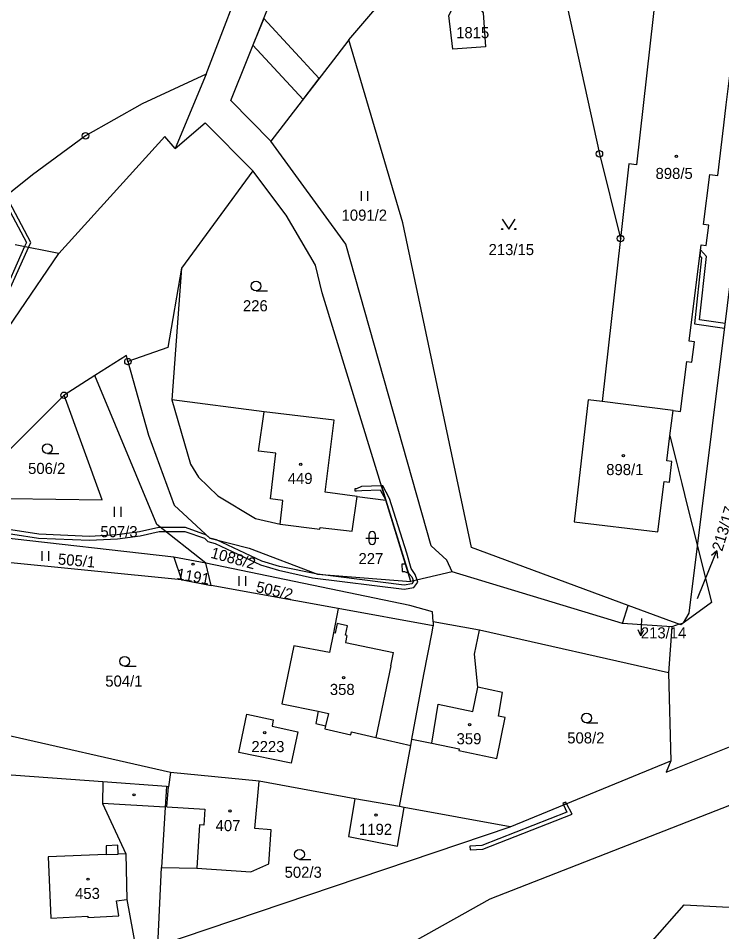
# Model space of a CAD drawing. Extents: x -680203 to -673936, y -1102717 to -1093650.
# Drawn here: x -679395.6 to -679288, y -1098550.5 to -1098410.8 of the extents above; entities that cross this region are included whole.
import ezdxf

# ---------------------------------------------------------------- set-up
doc = ezdxf.new("R2010")
doc.units = 0
for name, color, linetype in [('SOxx02xx_Koleje_param další_Popis10', 7, 'Continuous'), ('SOxx02xx_Staničení_Popis10', 7, 'Continuous'), ('SOxxxxxx_Koleje_hlavní_body_Popis10', 7, 'Continuous'), ('SOxxxxxx_Koleje_LN_parametry_Popis10', 7, 'Continuous'), ('SOxxxxxx_Koleje_param další_Popis10', 7, 'Continuous'), ('SOxxxxxx_Osa_bod_P', 7, 'Continuous'), ('SOxxxxxx_Staničení_Popis10', 7, 'Continuous'), ('x_prac', 7, 'Continuous')]:
    doc.layers.add(name, color=color, linetype=linetype)

msp = doc.modelspace()

# ---------------------------------------------------------------- linework, layer by layer
at = {"layer": 'SOxx02xx_Koleje_param další_Popis10'}
for centre, radius in [((-679385.32, -1098428.78), 0.5), ((-679385.32, -1098428.78), 0.0303), ((-679306.73, -1098431.53), 0.5), ((-679306.73, -1098431.53), 0.0303), ((-679303.49, -1098444.49), 0.5), ((-679303.49, -1098444.49), 0.0303), ((-679378.81, -1098463.31), 0.5), ((-679378.81, -1098463.31), 0.0303), ((-679388.59, -1098468.46), 0.5), ((-679388.59, -1098468.46), 0.0303)]:
    msp.add_circle(centre, radius, dxfattribs=at)
at = {"layer": 'SOxx02xx_Staničení_Popis10'}
for p, q in [((-679289.88, -1098495.03), (-679288.76, -1098492.25)), ((-679288.76, -1098492.25), (-679289.59, -1098492.99)), ((-679288.76, -1098492.25), (-679288.67, -1098493.36)), ((-679291.7, -1098499.56), (-679289.88, -1098495.03)), ((-679300.27, -1098502.62), (-679300.41, -1098505.23)), ((-679300.41, -1098505.23), (-679300.8, -1098504.33)), ((-679300.41, -1098505.23), (-679299.93, -1098504.38))]:
    msp.add_line(p, q, dxfattribs=at)
at = {"layer": 'SOxxxxxx_Koleje_hlavní_body_Popis10'}
for p, q in [((-679343.12, -1098438.72), (-679343.12, -1098437.22)), ((-679342.12, -1098438.72), (-679342.12, -1098437.22)), ((-679359.23, -1098452.5), (-679357.48, -1098452.5)), ((-679391.13, -1098477.37), (-679389.38, -1098477.37)), ((-679380.87, -1098487.03), (-679380.87, -1098485.53)), ((-679379.87, -1098487.03), (-679379.87, -1098485.53)), ((-679342.46, -1098490.29), (-679340.46, -1098490.29)), ((-679341.96, -1098489.79), (-679341.96, -1098490.79)), ((-679340.96, -1098490.79), (-679340.96, -1098489.79)), ((-679391.93, -1098493.78), (-679391.93, -1098492.28)), ((-679390.93, -1098493.78), (-679390.93, -1098492.28)), ((-679361.81, -1098497.63), (-679361.81, -1098496.13)), ((-679360.81, -1098497.63), (-679360.81, -1098496.13)), ((-679379.33, -1098509.89), (-679377.58, -1098509.89)), ((-679308.69, -1098518.58), (-679306.94, -1098518.58)), ((-679352.58, -1098539.44), (-679350.83, -1098539.44))]:
    msp.add_line(p, q, dxfattribs=at)
msp.add_lwpolyline([(-679321.59, -1098441.53), (-679320.59, -1098443.03), (-679319.59, -1098441.53)], dxfattribs=at)
for centre, radius in [((-679321.59, -1098443.03), 0.1), ((-679319.59, -1098443.03), 0.1), ((-679359.23, -1098451.75), 0.75), ((-679391.13, -1098476.62), 0.75), ((-679379.33, -1098509.14), 0.75), ((-679308.69, -1098517.83), 0.75), ((-679352.58, -1098538.69), 0.75)]:
    msp.add_circle(centre, radius, dxfattribs=at)
for centre, start, end in [((-679341.46, -1098489.79), 0, 180), ((-679341.46, -1098490.79), 180, 359.9879)]:
    msp.add_arc(centre, 0.5, start, end, dxfattribs=at)
at = {"layer": 'SOxxxxxx_Koleje_LN_parametry_Popis10'}
for points in [[(-679358.06, -1098410.82), (-679359.7, -1098414.93), (-679352.04, -1098423.2), (-679349.57, -1098419.99)], [(-679339.37, -1098484.49), (-679340.04, -1098482.31), (-679343.1, -1098482.43), (-679343.89, -1098482.76), (-679344.14, -1098482.77), (-679344.13, -1098483.09), (-679343.88, -1098483.08), (-679343.04, -1098483.03), (-679340.26, -1098482.92)], [(-679336.92, -1098494.29), (-679336.9, -1098495.41), (-679336.53, -1098495.4), (-679335.94, -1098495.66), (-679336.37, -1098494.26), (-679336.55, -1098494.28)], [(-679310.87, -1098532.52), (-679311.77, -1098530.92), (-679312.22, -1098531.1), (-679311.71, -1098532.2), (-679324.69, -1098537.3), (-679326.53, -1098537.4), (-679326.5, -1098537.99), (-679324.57, -1098537.9)], [(-679312.32, -1098530.86), (-679312.22, -1098531.1), (-679311.77, -1098530.92), (-679311.87, -1098530.68)]]:
    msp.add_lwpolyline(points, close=True, dxfattribs=at)
for points in [[(-679397.27, -1098439.55), (-679394.35, -1098445.1), (-679394.63, -1098445.72), (-679398.43, -1098454.19)], [(-679397.89, -1098454.45), (-679394.03, -1098445.84), (-679393.69, -1098445.08), (-679396.99, -1098438.81)], [(-679291.27, -1098446.24), (-679291.38, -1098447.15), (-679291.1, -1098447.45), (-679292.2, -1098457.51), (-679287.58, -1098458.18)], [(-679287.5, -1098457.49), (-679291.43, -1098456.92), (-679290.37, -1098447.22), (-679291.27, -1098446.24)], [(-679400.39, -1098489.11), (-679392.48, -1098490.31), (-679384.69, -1098490.64), (-679380.39, -1098490.4), (-679376.96, -1098489.94), (-679374.02, -1098489.29), (-679373.05, -1098489.28), (-679370.13, -1098489.27), (-679367.12, -1098490.34), (-679366.59, -1098490.83), (-679365.48, -1098491.12), (-679358.57, -1098494.39), (-679355.81, -1098495.23), (-679350.58, -1098496.39), (-679336.59, -1098498.1), (-679335.09, -1098497.88), (-679334.47, -1098497.04), (-679334.58, -1098496.73), (-679334.89, -1098495.89), (-679335.51, -1098494.97), (-679336.16, -1098492.63), (-679338.82, -1098484.25), (-679339.84, -1098482.3), (-679340.04, -1098482.31), (-679339.37, -1098484.49), (-679336.37, -1098494.26), (-679335.94, -1098495.66), (-679335.41, -1098496.21), (-679335.17, -1098496.87), (-679335.43, -1098497.32), (-679336.59, -1098497.5), (-679349.85, -1098495.83), (-679355.65, -1098494.65), (-679358.35, -1098493.83), (-679365.28, -1098490.55), (-679366.29, -1098490.29), (-679366.78, -1098489.84), (-679370.03, -1098488.67), (-679373.81, -1098488.69), (-679374.08, -1098488.69), (-679377.06, -1098489.34), (-679380.45, -1098489.8), (-679384.69, -1098490.04), (-679392.42, -1098489.71), (-679400.11, -1098488.55)]]:
    msp.add_lwpolyline(points, dxfattribs=at)
at = {"layer": 'SOxxxxxx_Koleje_param další_Popis10'}
for centre in [(-679294.95, -1098431.93), (-679303.05, -1098477.71), (-679352.4, -1098479.01), (-679368.85, -1098494.29), (-679345.85, -1098511.65), (-679326.58, -1098518.82), (-679357.89, -1098520.08), (-679377.87, -1098529.57), (-679363.21, -1098532.04), (-679340.87, -1098532.67), (-679384.92, -1098542.47)]:
    msp.add_circle(centre, 0.175, dxfattribs=at)
at = {"layer": 'SOxxxxxx_Staničení_Popis10'}
for p, q in [((-679358.83, -1098477.01), (-679357.98, -1098471)), ((-679356.19, -1098477.33), (-679358.83, -1098477.01)), ((-679357.03, -1098484.32), (-679356.19, -1098477.33)), ((-679355.12, -1098484.55), (-679357.03, -1098484.32)), ((-679355.56, -1098488.19), (-679355.12, -1098484.55)), ((-679346.82, -1098503.38), (-679347.14, -1098504.85)), ((-679345.24, -1098503.7), (-679346.82, -1098503.38)), ((-679345.53, -1098505.16), (-679345.24, -1098503.7)), ((-679347.14, -1098504.85), (-679347.39, -1098504.8)), ((-679345.33, -1098505.2), (-679345.54, -1098506.25)), ((-679345.33, -1098505.2), (-679345.53, -1098505.16)), ((-679345.54, -1098506.25), (-679338.21, -1098507.8)), ((-679338.62, -1098509.85), (-679338.21, -1098507.8)), ((-679338.62, -1098509.85), (-679340.9, -1098520.81)), ((-679326.09, -1098516.82), (-679325.29, -1098513.12)), ((-679349.71, -1098516.75), (-679348.17, -1098517.11)), ((-679332.35, -1098521.67), (-679331.36, -1098515.68)), ((-679331.36, -1098515.68), (-679326.09, -1098516.82)), ((-679348.17, -1098517.11), (-679348.6, -1098519.01)), ((-679372.85, -1098531.43), (-679372.6, -1098528.34)), ((-679373.13, -1098531.46), (-679382.73, -1098530.92)), ((-679372.85, -1098531.43), (-679367.04, -1098531.77)), ((-679367.04, -1098531.77), (-679367.19, -1098534.21)), ((-679367.88, -1098534.17), (-679368.27, -1098540.79)), ((-679367.19, -1098534.21), (-679367.88, -1098534.17)), ((-679382.12, -1098538.72), (-679380.32, -1098538.65)), ((-679379.12, -1098538.61), (-679378.99, -1098545.57))]:
    msp.add_line(p, q, dxfattribs=at)
at = {"layer": 'x_prac'}
for p, q in [((-679345.05, -1098414.12), (-679339.83, -1098408.02)), ((-679366.86, -1098419.36), (-679371.59, -1098430.72)), ((-679359.73, -1098434.12), (-679370.64, -1098449.03)), ((-679389.37, -1098446.78), (-679396.05, -1098445.43)), ((-679303.49, -1098444.49), (-679306.3, -1098469.42)), ((-679370.64, -1098449.03), (-679372.09, -1098469.14)), ((-679383.87, -1098465.45), (-679388.59, -1098468.46)), ((-679388.59, -1098468.46), (-679404.32, -1098484.14)), ((-679295.45, -1098470.79), (-679306.3, -1098469.42)), ((-679295.94, -1098474.68), (-679295.45, -1098470.79)), ((-679343.76, -1098483.93), (-679339.37, -1098484.49)), ((-679335.54, -1098496.96), (-679339.37, -1098484.49)), ((-679371.8, -1098493.22), (-679401.84, -1098489.81)), ((-679366.92, -1098494.12), (-679371.8, -1098493.22)), ((-679371.8, -1098493.22), (-679370.62, -1098496.7)), ((-679370.62, -1098496.7), (-679403.96, -1098493.34)), ((-679366.11, -1098497.57), (-679366.92, -1098494.12)), ((-679329.22, -1098495.44), (-679335.54, -1098496.96)), ((-679303.17, -1098503.39), (-679329.22, -1098495.44)), ((-679346.67, -1098501.08), (-679366.11, -1098497.57)), ((-679332.12, -1098503.71), (-679346.67, -1098501.08)), ((-679303.17, -1098503.39), (-679302.32, -1098500.6)), ((-679325.08, -1098504.4), (-679332.14, -1098503.09)), ((-679332.14, -1098503.09), (-679332.12, -1098503.71)), ((-679296.17, -1098510.93), (-679325.08, -1098504.4)), ((-679295.64, -1098503.9), (-679303.17, -1098503.39)), ((-679295.64, -1098503.9), (-679296.17, -1098510.93)), ((-679294.52, -1098503.48), (-679295.64, -1098503.9)), ((-679296.17, -1098510.93), (-679295.79, -1098524.37)), ((-679372.32, -1098526.18), (-679411.34, -1098517.26)), ((-679335.57, -1098522.05), (-679335.39, -1098521.05)), ((-679337.29, -1098531.38), (-679335.57, -1098522.05)), ((-679320.38, -1098534.45), (-679295.79, -1098524.37)), ((-679382.68, -1098527.59), (-679411.73, -1098525.43)), ((-679358.77, -1098527.47), (-679372.32, -1098526.18)), ((-679372.94, -1098528.32), (-679382.68, -1098527.59)), ((-679344.13, -1098530.18), (-679358.77, -1098527.47)), ((-679337.29, -1098531.38), (-679344.13, -1098530.18)), ((-679336.58, -1098531.52), (-679337.29, -1098531.38)), ((-679320.38, -1098534.45), (-679336.58, -1098531.52)), ((-679374.27, -1098552.65), (-679320.38, -1098534.45)), ((-679374.27, -1098552.65), (-679373.69, -1098540.67))]:
    msp.add_line(p, q, dxfattribs=at)
for points in [[(-679291.73, -1098491.55), (-679280.23, -1098399.05), (-679274.9, -1098375.48), (-679267.59, -1098366.36), (-679263.02, -1098363.53), (-679256.44, -1098361.54), (-679128.63, -1098340.16)], [(-679366.86, -1098419.36), (-679360.07, -1098401.68), (-679358.07, -1098390.09), (-679364.12, -1098361.4)], [(-679295.45, -1098470.79), (-679294.31, -1098470.93), (-679293.37, -1098463.29), (-679292.58, -1098463.39), (-679292.19, -1098460.27), (-679292.98, -1098460.17), (-679291.17, -1098445.45), (-679290.38, -1098445.54), (-679289.99, -1098442.44), (-679290.79, -1098442.35), (-679289.84, -1098434.67), (-679288.63, -1098434.82), (-679287.7, -1098427.14), (-679287.32, -1098424.04), (-679285.53, -1098409.33), (-679285.14, -1098406.18), (-679284.22, -1098398.55), (-679296.96, -1098396.86), (-679301.06, -1098433.21), (-679302.2, -1098433.08), (-679303.49, -1098444.49)], [(-679356.95, -1098429.57), (-679363.06, -1098423.36), (-679355.41, -1098404.15), (-679346.52, -1098398.79)], [(-679318.29, -1098400.11), (-679313.94, -1098398.51), (-679306.73, -1098431.53), (-679303.49, -1098444.49)], [(-679324.12, -1098415.15), (-679329.16, -1098415.52), (-679329.77, -1098410.36), (-679328.7, -1098408.3), (-679325.85, -1098408.09), (-679324.5, -1098409.97), (-679324.12, -1098415.15)], [(-679345.05, -1098414.12), (-679346.88, -1098416.5), (-679356.95, -1098429.57)], [(-679302.32, -1098500.6), (-679326.26, -1098491.74), (-679336.79, -1098442.07), (-679345.05, -1098414.12)], [(-679366.86, -1098419.36), (-679376.65, -1098423.87), (-679385.32, -1098428.78), (-679393.42, -1098434.74), (-679397.05, -1098437.65), (-679410.75, -1098440.83)], [(-679371.59, -1098430.72), (-679367.03, -1098426.78), (-679359.73, -1098434.12)], [(-679371.59, -1098430.72), (-679373.16, -1098428.88), (-679389.37, -1098446.78)], [(-679329.22, -1098495.44), (-679330.06, -1098493.69), (-679332.44, -1098491.48), (-679345.5, -1098445.35), (-679356.95, -1098429.57)], [(-679339.37, -1098484.49), (-679349.12, -1098452.77), (-679350.13, -1098448.55), (-679354.61, -1098440.93), (-679359.73, -1098434.12)], [(-679618.24, -1098526.12), (-679601.09, -1098527.68), (-679551.37, -1098525.53), (-679516.69, -1098522.88), (-679497.12, -1098518.37), (-679472.09, -1098509.44), (-679448.1, -1098499.38), (-679427, -1098487.92), (-679407.33, -1098473.07), (-679389.37, -1098446.78)], [(-679370.64, -1098449.03), (-679372.7, -1098461.15), (-679378.81, -1098463.31)], [(-679378.81, -1098463.31), (-679379.02, -1098462.36), (-679383.87, -1098465.45)], [(-679378.81, -1098463.31), (-679375.69, -1098474.58), (-679371.74, -1098485.26), (-679366.29, -1098490.29), (-679360.26, -1098491.83), (-679349.85, -1098495.83), (-679335.54, -1098496.96)], [(-679366.92, -1098494.12), (-679374.39, -1098488.23), (-679383.87, -1098465.45)], [(-679404.32, -1098484.14), (-679404.06, -1098484.14), (-679382.74, -1098484.47), (-679388.59, -1098468.46)], [(-679372.09, -1098469.14), (-679369.25, -1098478.98), (-679368.05, -1098481.01), (-679365.05, -1098483.83), (-679359.32, -1098487.29), (-679355.56, -1098488.19), (-679349.47, -1098488.93), (-679349.44, -1098488.67), (-679344.52, -1098489.26), (-679343.76, -1098483.93)], [(-679343.76, -1098483.93), (-679348.68, -1098483.3), (-679347.26, -1098472.26), (-679357.98, -1098471), (-679372.09, -1098469.14)], [(-679306.3, -1098469.42), (-679308.44, -1098469.18), (-679310.6, -1098487.82), (-679297.78, -1098489.34), (-679296.82, -1098481.63), (-679296.02, -1098481.73), (-679295.63, -1098478.6), (-679296.42, -1098478.5), (-679295.94, -1098474.68)], [(-679295.94, -1098474.68), (-679294.94, -1098478.68), (-679294.12, -1098481.97), (-679293.28, -1098485.34), (-679291.73, -1098491.55)], [(-679291.73, -1098491.55), (-679289.58, -1098500.15), (-679294.25, -1098503.59), (-679294.52, -1098503.48)], [(-679294.52, -1098503.48), (-679293.89, -1098503.24), (-679293, -1098501.79), (-679291.73, -1098491.55)], [(-679332.14, -1098503.09), (-679332.25, -1098501.56), (-679335.71, -1098500.63), (-679366.92, -1098494.12)], [(-679370.62, -1098496.7), (-679370.23, -1098496.74), (-679366.11, -1098497.57)], [(-679346.67, -1098501.08), (-679347.39, -1098504.8), (-679347.98, -1098507.81), (-679353.47, -1098506.78), (-679355.3, -1098515.65), (-679349.71, -1098516.75), (-679350.09, -1098518.67), (-679348.6, -1098519.01), (-679348.71, -1098519.49), (-679344.72, -1098520.4), (-679344.62, -1098519.94), (-679340.9, -1098520.81), (-679335.57, -1098522.05)], [(-679294.52, -1098503.48), (-679295.54, -1098503.11), (-679302.32, -1098500.6)], [(-679335.39, -1098521.05), (-679333.58, -1098511.18), (-679332.31, -1098504.67), (-679332.12, -1098503.71)], [(-679335.39, -1098521.05), (-679332.35, -1098521.67), (-679328.15, -1098522.53), (-679328.21, -1098522.8), (-679322.4, -1098523.99), (-679321.15, -1098517.72), (-679322.17, -1098517.54), (-679321.56, -1098513.93), (-679325.29, -1098513.12), (-679325.81, -1098508.08), (-679325.08, -1098504.4)], [(-679249.02, -1098516.43), (-679323.48, -1098545.53), (-679338.89, -1098554.17)], [(-679356.77, -1098519.07), (-679352.86, -1098519.92), (-679353.88, -1098524.74), (-679361.86, -1098523.08), (-679360.63, -1098517.23), (-679356.59, -1098518.08), (-679356.77, -1098519.07)], [(-679295.79, -1098524.37), (-679296.52, -1098526.12), (-679278.15, -1098518.75)], [(-679372.32, -1098526.18), (-679372.6, -1098528.34), (-679372.94, -1098528.32)], [(-679382.68, -1098527.59), (-679382.73, -1098530.92), (-679379.12, -1098538.61), (-679380.32, -1098538.65), (-679380.37, -1098537.28), (-679382.17, -1098537.35), (-679382.12, -1098538.72), (-679391.01, -1098539.06), (-679390.59, -1098548.41), (-679384.96, -1098548.12), (-679384.95, -1098548.32), (-679380.23, -1098548.07), (-679380.56, -1098545.8), (-679378.99, -1098545.57), (-679377.59, -1098553.07)], [(-679373.69, -1098540.67), (-679368.27, -1098540.79), (-679360.03, -1098541.35), (-679357.26, -1098540.1), (-679356.92, -1098534.93), (-679359.42, -1098534.7), (-679358.77, -1098527.47)], [(-679372.94, -1098528.32), (-679373.13, -1098531.46), (-679373.69, -1098540.67)], [(-679344.13, -1098530.18), (-679345.11, -1098535.92), (-679337.6, -1098537.44), (-679336.58, -1098531.52)], [(-679298.63, -1098551.88), (-679293.76, -1098546.38), (-679284.92, -1098546.87), (-679274.58, -1098547.44), (-679274.36, -1098547.36), (-679274.18, -1098547.22), (-679274.09, -1098547.02), (-679273.79, -1098540.52), (-679268.04, -1098540.97), (-679261.88, -1098541.42), (-679257.97, -1098541.71), (-679257, -1098541.92), (-679256.04, -1098542.21), (-679255.12, -1098542.61), (-679254.22, -1098543.04), (-679253.36, -1098543.49), (-679252.5, -1098544.03), (-679251.66, -1098544.55), (-679250.89, -1098545.14), (-679250.1, -1098545.82), (-679246.55, -1098546.42), (-679237.94, -1098554.65)]]:
    msp.add_lwpolyline(points, dxfattribs=at)

# ---------------------------------------------------------------- texts
at = {"layer": 'SOxxxxxx_Osa_bod_P'}
for s, p in [('1815', (-679328.63, -1098413.85)), ('898/5', (-679298.14, -1098435.38)), ('1091/2', (-679346.15, -1098441.76)), ('213/15', (-679323.67, -1098447.02)), ('226', (-679361.23, -1098455.62)), ('506/2', (-679394.08, -1098480.5)), ('898/1', (-679305.68, -1098480.67)), ('449', (-679354.38, -1098482.03)), ('507/3', (-679383.03, -1098490.17)), ('227', (-679343.56, -1098494.29)), ('213/14', (-679300.39, -1098505.65)), ('504/1', (-679382.28, -1098513.02)), ('358', (-679347.94, -1098514.3)), ('359', (-679328.56, -1098521.84)), ('508/2', (-679311.64, -1098521.71)), ('2223', (-679359.94, -1098523.04)), ('407', (-679365.41, -1098535.12)), ('1192', (-679343.48, -1098535.7)), ('502/3', (-679354.86, -1098542.26)), ('453', (-679386.9, -1098545.5))]:
    msp.add_text(s, height=1.7, dxfattribs=at).set_placement(p)
for s, rotation, p in [('213/17', 73, (-679287.95, -1098492.43)), ('1088/2', 345, (-679366.28, -1098493.3)), ('505/1', 355, (-679389.57, -1098494.33)), ('1191', 350, (-679371.46, -1098496.56)), ('505/2', 347, (-679359.35, -1098498.53))]:
    msp.add_text(s, height=1.7, rotation=rotation, dxfattribs=at).set_placement(p)

doc.saveas('drawing.dxf')
